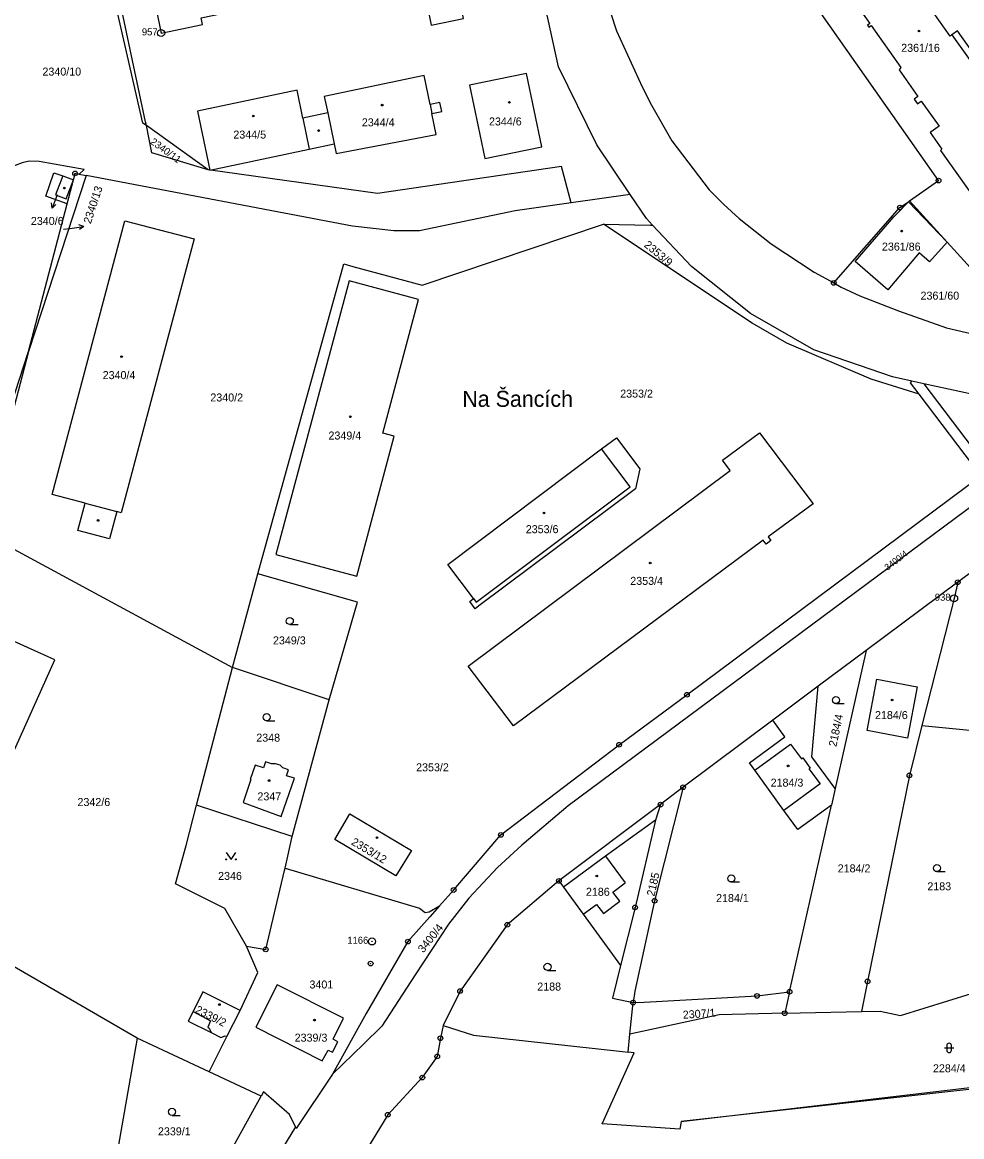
# Model space of a CAD drawing. Extents: x -733394 to -722299, y -1082822 to -1075049.
# Drawn here: x -729123.9 to -728924.3, y -1080113.6 to -1079876.8 of the extents above; entities that cross this region are included whole.
import ezdxf

# ---------------------------------------------------------------- set-up
doc = ezdxf.new("R2010")
doc.units = 0
for name, color, linetype in [('Hranice parcel', 7, 'Continuous'), ('Parcelní čísla', 7, 'Continuous'), ('Pop  PČ popisy', 7, 'Continuous'), ('Vnitřní kresba', 7, 'Continuous'), ('Značky bodu BP', 7, 'Continuous'), ('Značky budov', 7, 'Continuous'), ('Značky kultur', 7, 'Continuous')]:
    doc.layers.add(name, color=color, linetype=linetype)

msp = doc.modelspace()

# ---------------------------------------------------------------- linework, layer by layer
at = {"layer": 'Hranice parcel'}
for p, q in [((-729059.04, -1079896.04), (-729057.66, -1079902.65)), ((-729084.41, -1079908.18), (-729097.57, -1079898.73)), ((-729110.39, -1079909.34), (-729122.63, -1079946.78)), ((-729114.41, -1079915.36), (-729113.07, -1079910.24)), ((-729111.84, -1079909.06), (-729110.39, -1079909.34)), ((-729122.63, -1079946.78), (-729114.41, -1079915.36)), ((-728994.79, -1079913.38), (-729007.3, -1079915.17)), ((-728935.67, -1079914.92), (-728935.41, -1079914.74)), ((-728927.45, -1079923.52), (-728935.41, -1079914.74)), ((-728909, -1079943.89), (-728927.45, -1079923.52)), ((-729134.78, -1079983.93), (-729122.63, -1079946.78)), ((-729122.63, -1079946.78), (-729132.65, -1079985.06)), ((-728932.4, -1079953.6), (-728934.91, -1079953.05)), ((-728932.4, -1079953.6), (-728918.56, -1079971.87)), ((-729132.65, -1079985.06), (-729079.27, -1080013.87)), ((-728917.63, -1079990.18), (-728925.19, -1079995.77)), ((-729079.27, -1080013.87), (-729073.9, -1079993.97)), ((-728925.19, -1079995.77), (-728944.64, -1080010.29)), ((-728944.64, -1080010.29), (-728954.82, -1080017.9)), ((-728944.64, -1080010.29), (-728951.23, -1080039.64)), ((-729086.9, -1080043.16), (-729079.27, -1080013.87)), ((-729058.76, -1080020.8), (-729079.27, -1080013.87)), ((-728954.82, -1080017.9), (-728964.48, -1080025.11)), ((-729066.63, -1080049.79), (-729058.76, -1080020.8)), ((-728964.48, -1080025.11), (-728983.53, -1080039.34)), ((-728932.78, -1080026.21), (-728915.84, -1080027.89)), ((-728983.53, -1080039.34), (-728988.33, -1080043.04)), ((-728951.23, -1080039.64), (-728952.01, -1080043.12)), ((-729066.63, -1080049.79), (-729086.9, -1080043.16)), ((-728988.33, -1080043.04), (-729009.91, -1080059.25)), ((-728960.91, -1080082.81), (-728952.01, -1080043.12)), ((-729068.1, -1080056.51), (-729066.63, -1080049.79)), ((-729099.55, -1080092.69), (-729167.72, -1080053.1)), ((-728960.91, -1080082.81), (-728961.94, -1080087.38)), ((-728994.82, -1080091.82), (-728994.16, -1080085.1)), ((-729080.47, -1080092.34), (-729077.67, -1080086.8)), ((-728961.94, -1080087.38), (-728945.61, -1080087.01)), ((-729084.25, -1080099.81), (-729080.47, -1080092.34)), ((-728995.2, -1080095.61), (-728994.82, -1080091.82)), ((-729073.18, -1080104.96), (-729084.25, -1080099.81)), ((-728874.06, -1080098.09), (-728983.92, -1080110.37)), ((-728983.92, -1080110.37), (-728908.86, -1080101.51))]:
    msp.add_line(p, q, dxfattribs=at)
for points in [[(-729009.98, -1079886.28), (-729045.33, -1079724.88), (-729045.09, -1079724.66), (-729046.38, -1079723.17)], [(-729088.12, -1079862.81), (-729088.65, -1079862.92), (-729097.42, -1079864.74), (-729094.43, -1079879.08), (-729085.67, -1079877.26), (-729085.96, -1079875.85), (-729039.33, -1079866.11), (-729037.04, -1079877.42), (-729030.19, -1079875.99), (-729032.47, -1079864.72), (-729031.93, -1079864.61), (-729034.55, -1079851.68), (-729035.09, -1079851.79), (-729044.11, -1079807.31), (-729057.04, -1079809.93), (-729057.75, -1079806.58), (-729068.71, -1079808.86), (-729068, -1079812.29), (-729073.79, -1079813.5), (-729074.51, -1079810.07), (-729085.47, -1079812.36), (-729084.76, -1079815.79), (-729097.68, -1079818.48)], [(-729010.68, -1079814.88), (-729009.75, -1079825.43), (-729005.4, -1079847.44), (-729000.32, -1079870.54), (-728997.71, -1079878.6), (-728992.23, -1079890.54), (-728990.26, -1079894.44), (-728985.92, -1079901.99), (-728978.01, -1079912.38), (-728974.86, -1079915.52), (-728971.6, -1079918.47), (-728964.8, -1079923.85), (-728955.7, -1079929.86), (-728951.54, -1079932.18)], [(-728935.41, -1079914.74), (-728929.26, -1079910.43), (-728977.78, -1079841.28), (-728980.62, -1079830.82)], [(-729097.57, -1079898.73), (-729098.31, -1079898.2), (-729105.61, -1079866.27), (-729111.2, -1079838.06), (-729110.32, -1079838.28)], [(-729097.57, -1079898.73), (-729097.74, -1079897.92), (-729104.53, -1079865.76), (-729110.32, -1079838.28)], [(-728961.23, -1079852.7), (-728943.89, -1079877.07), (-728944.38, -1079877.42), (-728944.09, -1079877.83), (-728943.6, -1079877.48), (-728937.29, -1079886.37), (-728937.66, -1079886.87), (-728933.66, -1079892.54), (-728934.47, -1079893.12), (-728933.76, -1079894.12)], [(-728933.76, -1079894.12), (-728932.94, -1079893.54), (-728929.13, -1079898.87), (-728931.01, -1079900.2), (-728928.54, -1079903.74), (-728928.88, -1079904.01), (-728921.52, -1079914.34), (-728922.01, -1079914.69), (-728921.72, -1079915.09), (-728921.23, -1079914.75), (-728911.44, -1079928.48), (-728911.85, -1079928.77), (-728911.54, -1079929.2), (-728911.13, -1079928.91), (-728907.39, -1079934.16), (-728892.21, -1079923.57), (-728913.75, -1079893.33), (-728914.48, -1079893.84), (-728925.26, -1079878.64), (-728926.44, -1079879.47), (-728926.81, -1079879.74), (-728930.41, -1079874.66)], [(-728994.79, -1079913.38), (-729001.88, -1079902.86), (-729009.98, -1079886.28)], [(-729057.66, -1079902.65), (-729057.25, -1079904.7), (-729035.97, -1079900.62), (-729036.89, -1079896.21), (-729034.78, -1079895.78), (-729035.19, -1079893.82), (-729037.29, -1079894.26), (-729038.57, -1079888.12), (-729059.79, -1079892.54), (-729059.04, -1079896.04)], [(-729028.93, -1079890.14), (-729027.1, -1079898.92), (-729025.69, -1079905.71), (-729013.57, -1079903.28), (-729016.83, -1079887.66), (-729028.93, -1079890.14)], [(-729059.04, -1079896.04), (-729064.33, -1079897.14), (-729065.56, -1079891.25), (-729086.74, -1079895.67), (-729084.09, -1079908.19), (-729062.95, -1079903.75), (-729057.66, -1079902.65)], [(-729084.41, -1079908.18), (-729096.38, -1079904.51), (-729097.57, -1079898.73)], [(-729111.84, -1079909.06), (-729110.79, -1079908.05), (-729120.37, -1079906.35), (-729122.46, -1079906.31), (-729123.93, -1079906.68), (-729125.48, -1079907.24), (-729126.72, -1079908.09), (-729127.86, -1079909.03), (-729128.95, -1079910.19), (-729129.91, -1079911.98), (-729130.38, -1079913.41), (-729134.9, -1079930.56), (-729144.52, -1079967.54), (-729151.23, -1079965.96)], [(-729007.3, -1079915.17), (-729009.35, -1079907.44), (-729048.49, -1079913.21), (-729084.41, -1079908.18)], [(-729114.41, -1079915.36), (-729118.92, -1079913.74), (-729117.25, -1079908.75), (-729115.34, -1079909.4), (-729113.07, -1079910.24)], [(-729113.07, -1079910.24), (-729112.72, -1079908.9), (-729111.84, -1079909.06)], [(-729007.3, -1079915.17), (-729019.23, -1079916.88), (-729039.51, -1079921.08), (-729045.01, -1079921.12), (-729053.78, -1079920.11), (-729110.39, -1079909.34)], [(-728990.01, -1079919.91), (-728991.34, -1079918.5), (-728994.79, -1079913.38)], [(-728951.54, -1079932.18), (-728937.46, -1079916.17), (-728935.67, -1079914.92)], [(-728927.45, -1079923.52), (-728931.18, -1079927.73), (-728933.36, -1079925.81), (-728940.07, -1079933.62), (-728947, -1079927.65), (-728938.78, -1079918.11), (-728935.67, -1079914.92)], [(-729112.12, -1079984.8), (-729110.58, -1079979), (-729117.59, -1079977.13), (-729102.12, -1079918.97), (-729087.4, -1079922.79), (-729102.9, -1079981.04), (-729103.86, -1079980.78), (-729105.4, -1079986.59), (-729112.12, -1079984.8)], [(-729073.9, -1079993.97), (-729055.63, -1079928.15), (-729053.7, -1079928.68), (-729038.96, -1079932.67), (-729000.45, -1079919.72)], [(-729000.45, -1079919.72), (-728990.49, -1079919.9), (-728990.01, -1079919.91)], [(-728933.37, -1079955.85), (-728943.59, -1079952.64), (-728961.52, -1079944.97), (-728968.83, -1079940.72), (-729000.45, -1079919.72)], [(-728934.91, -1079953.05), (-728939.03, -1079952.16), (-728955.75, -1079946.43), (-728969.19, -1079938.65), (-728981.72, -1079928.66), (-728990.01, -1079919.91)], [(-729039.73, -1079935.7), (-729054.48, -1079931.73), (-729070.05, -1079989.91), (-729055.28, -1079993.86), (-729052.86, -1079994.51), (-729044.91, -1079964.73), (-729047.31, -1079964.09), (-729039.73, -1079935.7)], [(-728951.54, -1079932.18), (-728949.92, -1079933.08), (-728946, -1079934.9), (-728937.8, -1079938.09), (-728927.55, -1079941.74), (-728923.33, -1079942.71), (-728919.25, -1079943.57), (-728914.64, -1079943.87), (-728910.27, -1079943.98), (-728909, -1079943.89)], [(-728933.37, -1079955.85), (-728935.25, -1079953.38), (-728934.91, -1079953.05)], [(-728898.04, -1079956.36), (-728921.9, -1079955.87), (-728932.4, -1079953.6)], [(-729035.28, -1080064.56), (-729032.28, -1080061.18), (-729022.25, -1080049.48), (-728997.15, -1080030.32), (-728982.72, -1080019.69), (-728923.35, -1079975.45), (-728920.25, -1079973.13), (-728933.37, -1079955.85)], [(-729028.87, -1079999.87), (-729028.08, -1079999.27), (-729033.55, -1079991.98), (-729000.84, -1079967.47), (-728997.72, -1079965.07), (-728992.74, -1079971.71), (-728993.68, -1079975.92), (-729026.9, -1080000.81), (-729027.7, -1080001.42), (-729028.87, -1079999.87)], [(-728973.55, -1079972.02), (-728975.16, -1079969.84), (-728967.3, -1079964.07), (-728955.9, -1079979.12), (-728965.43, -1079986.12), (-728964.87, -1079986.89), (-728965.91, -1079987.69), (-728966.54, -1079986.85), (-729019.57, -1080026.3), (-729029.19, -1080013.6), (-728973.55, -1079972.02)], [(-728918.56, -1079971.87), (-728917.29, -1079973.54), (-728918.29, -1079975.66), (-728921.03, -1079978.79), (-729007.96, -1080043.33), (-729017.82, -1080051.62), (-729022.94, -1080056.42), (-729029.06, -1080062.95), (-729033.36, -1080068.45), (-729040.49, -1080079.22), (-729047.56, -1080090.14), (-729051.46, -1080093.92), (-729058.06, -1080100.33)], [(-729058.76, -1080020.8), (-729052.74, -1080000), (-729073.9, -1079993.97)], [(-728925.19, -1079995.77), (-728925.95, -1079999.21), (-728932.78, -1080026.21)], [(-729147.8, -1080043.35), (-729149.59, -1080047.31), (-729135.6, -1080053.59), (-729135.52, -1080053.41), (-729132.37, -1080054.82), (-729128.65, -1080046.55), (-729131.79, -1080045.13), (-729117.01, -1080012.29), (-729136.85, -1080003.35), (-729153.68, -1080040.7), (-729147.8, -1080043.35)], [(-728933.77, -1080018.02), (-728935.87, -1080028.94), (-728944.41, -1080027.32), (-728942.37, -1080016.39), (-728933.77, -1080018.02)], [(-728951.23, -1080039.64), (-728956.17, -1080032.87), (-728954.82, -1080017.9)], [(-728952.01, -1080043.12), (-728959.18, -1080048.32), (-728962.11, -1080044.27), (-728968.29, -1080035.75), (-728969.46, -1080034.13), (-728961.89, -1080028.6), (-728964.48, -1080025.11)], [(-728932.78, -1080026.21), (-728935.46, -1080036.82), (-728944.35, -1080080.61), (-728945.61, -1080087.01)], [(-729075.51, -1080037.67), (-729075.36, -1080037.72), (-729077.01, -1080042.61), (-729068.91, -1080045.54), (-729066.12, -1080037.45), (-729067.77, -1080036.89), (-729067.35, -1080035.64), (-729068.58, -1080035.22), (-729069.16, -1080034.69), (-729070.17, -1080034.35), (-729071.02, -1080034.4), (-729072.26, -1080033.97), (-729072.69, -1080035.23), (-729074.48, -1080034.62), (-729075.51, -1080037.67)], [(-728983.53, -1080039.34), (-728989.58, -1080063.45), (-728993.78, -1080082.71), (-728994.16, -1080085.1)], [(-729076.28, -1080073.14), (-729080.93, -1080065.12), (-729091.36, -1080059.88), (-729089.11, -1080051.71), (-729086.9, -1080043.16)], [(-728988.33, -1080043.04), (-728989.41, -1080046.37), (-728993.75, -1080064.88), (-728996.82, -1080077.25)], [(-729057.55, -1080050.44), (-729054.32, -1080045.02), (-729041.24, -1080052.8), (-729044.57, -1080058.18), (-729057.55, -1080050.44)], [(-729076.28, -1080073.14), (-729072.2, -1080073.8), (-729068.22, -1080057.03), (-729068.1, -1080056.51)], [(-729068.1, -1080056.51), (-729039.53, -1080065.06), (-729038.32, -1080065.93), (-729037.52, -1080065.83), (-729035.28, -1080064.56)], [(-729009.91, -1080059.25), (-729020.88, -1080068.58), (-729030.93, -1080082.66), (-729034.48, -1080089.98)], [(-729009.91, -1080059.25), (-729008.95, -1080060.56), (-729004.75, -1080066.34), (-728996.82, -1080077.25)], [(-729035.28, -1080064.56), (-729037.35, -1080066.9), (-729042, -1080072.15), (-729050.9, -1080087.42), (-729058.06, -1080100.33)], [(-729077.67, -1080086.8), (-729073.86, -1080078.69), (-729076.28, -1080073.14)], [(-728996.82, -1080077.25), (-728998.54, -1080084.15), (-728994.16, -1080085.1)], [(-729077.67, -1080086.8), (-729085.55, -1080082.81), (-729087.66, -1080087.01), (-729088.7, -1080089.08), (-729083.84, -1080091.49), (-729081.76, -1080092.49), (-729080.85, -1080092.18), (-729080.47, -1080092.34)], [(-729058.92, -1080095.19), (-729058.03, -1080095.64), (-729056.92, -1080093.42), (-729057.9, -1080092.91), (-729055.67, -1080088.45), (-729069.81, -1080081.36), (-729074.33, -1080090.34), (-729060.19, -1080097.46), (-729058.92, -1080095.19)], [(-728994.16, -1080085.1), (-728991.84, -1080085.03), (-728967.82, -1080083.7), (-728960.91, -1080082.81)], [(-728945.61, -1080087.01), (-728941.7, -1080086.92), (-728937.33, -1080087.86), (-728917.24, -1080081.63)], [(-728961.94, -1080087.38), (-728975.84, -1080087.7), (-728994.82, -1080091.82)], [(-729034.48, -1080089.98), (-729035.1, -1080092.69), (-729035.76, -1080096.55), (-729038.94, -1080101.03), (-729046.3, -1080108.95), (-729052.14, -1080118.61)], [(-729034.48, -1080089.98), (-729028.06, -1080092.02), (-728996.42, -1080095.47), (-728995.2, -1080095.61)], [(-729099.55, -1080092.69), (-729105.24, -1080125.46), (-729112.61, -1080157)], [(-729084.25, -1080099.81), (-729092.9, -1080095.78), (-729099.55, -1080092.69)], [(-728983.92, -1080110.37), (-728984.21, -1080112.03), (-729000.72, -1080110.88), (-728993.92, -1080095.75), (-728995.2, -1080095.61)], [(-729058.06, -1080100.33), (-729065.76, -1080111.85), (-729065.92, -1080111.52)], [(-729065.92, -1080111.52), (-729067.18, -1080108.92), (-729072.66, -1080104.07), (-729073.18, -1080104.96)], [(-729112.61, -1080157), (-729089.72, -1080119.69), (-729088.24, -1080119.57), (-729080.93, -1080118.96), (-729074.24, -1080106.87), (-729073.18, -1080104.96)], [(-729065.92, -1080111.52), (-729091.34, -1080153.22), (-729110.84, -1080185.1), (-729111.19, -1080184.9)]]:
    msp.add_lwpolyline(points, dxfattribs=at)
at = {"layer": 'Pop  PČ popisy'}
for p, q in [((-729117.6, -1079916.26), (-729117.71, -1079915.15)), ((-729116.53, -1079913.46), (-729117.6, -1079916.26)), ((-729117.6, -1079916.26), (-729116.78, -1079915.51)), ((-729110.89, -1079920.17), (-729111.95, -1079919.82)), ((-729115.17, -1079920.78), (-729113.86, -1079920.59)), ((-729113.86, -1079920.59), (-729110.89, -1079920.17)), ((-729110.89, -1079920.17), (-729111.81, -1079920.81))]:
    msp.add_line(p, q, dxfattribs=at)
at = {"layer": 'Vnitřní kresba'}
for p, q in [((-728926.44, -1079879.47), (-728915.65, -1079894.67)), ((-729037.29, -1079894.26), (-729036.89, -1079896.21)), ((-729064.33, -1079897.14), (-729062.95, -1079903.75)), ((-729115.34, -1079909.4), (-729116.85, -1079913.45)), ((-729114.59, -1079914.3), (-729113.07, -1079910.24)), ((-729116.85, -1079913.45), (-729114.59, -1079914.3)), ((-728935.67, -1079914.92), (-728927.45, -1079923.52)), ((-728994.78, -1079975.54), (-729000.84, -1079967.47)), ((-729027.49, -1080000.05), (-728994.78, -1079975.54)), ((-729110.58, -1079979), (-729103.86, -1079980.78)), ((-729028.08, -1079999.27), (-729027.49, -1080000.05)), ((-728968.29, -1080035.75), (-728960.7, -1080030.2)), ((-728960.7, -1080030.2), (-728958.38, -1080033.32)), ((-728958.38, -1080033.32), (-728958.13, -1080033.13)), ((-728958.13, -1080033.13), (-728956.53, -1080035.27)), ((-728956.53, -1080035.27), (-728956.79, -1080035.46)), ((-728956.79, -1080035.46), (-728954.44, -1080038.62)), ((-728954.44, -1080038.62), (-728962.11, -1080044.27)), ((-728989.41, -1080046.37), (-729000.03, -1080053.96)), ((-729000.03, -1080053.96), (-729008.95, -1080060.56)), ((-729000.03, -1080053.96), (-728995.82, -1080059.69)), ((-728998.43, -1080061.63), (-728995.82, -1080059.69)), ((-728996.98, -1080063.58), (-728998.43, -1080061.63)), ((-729004.75, -1080066.34), (-729001.93, -1080064.24)), ((-729001.93, -1080064.24), (-729000.48, -1080066.19)), ((-729000.48, -1080066.19), (-728996.98, -1080063.58)), ((-729087.66, -1080087.01), (-729083.95, -1080088.95)), ((-729083.95, -1080088.95), (-729084.53, -1080090.31)), ((-729084.53, -1080090.31), (-729084.22, -1080090.54)), ((-729084.22, -1080090.54), (-729083.84, -1080091.49))]:
    msp.add_line(p, q, dxfattribs=at)
at = {"layer": 'Značky bodu BP'}
for centre, radius in [((-729094.43, -1079879.08), 0.75), ((-729094.43, -1079879.08), 0.03), ((-729112.72, -1079908.9), 0.5), ((-729112.72, -1079908.9), 0.0303), ((-728929.26, -1079910.43), 0.5), ((-728929.26, -1079910.43), 0.0303), ((-728937.46, -1079916.17), 0.5), ((-728937.46, -1079916.17), 0.0303), ((-728951.54, -1079932.18), 0.5), ((-728951.54, -1079932.18), 0.0303), ((-728925.19, -1079995.77), 0.5), ((-728925.19, -1079995.77), 0.0303), ((-728925.95, -1079999.21), 0.75), ((-728925.95, -1079999.21), 0.03), ((-728982.72, -1080019.69), 0.5), ((-728982.72, -1080019.69), 0.0303), ((-728997.15, -1080030.32), 0.5), ((-728997.15, -1080030.32), 0.0303), ((-728935.46, -1080036.82), 0.5), ((-728935.46, -1080036.82), 0.0303), ((-728983.53, -1080039.34), 0.5), ((-728983.53, -1080039.34), 0.0303), ((-728988.33, -1080043.04), 0.5), ((-728988.33, -1080043.04), 0.0303), ((-729022.25, -1080049.48), 0.5), ((-729022.25, -1080049.48), 0.0303), ((-729009.91, -1080059.25), 0.5), ((-729009.91, -1080059.25), 0.0303), ((-729032.28, -1080061.18), 0.5), ((-729032.28, -1080061.18), 0.0303), ((-728993.75, -1080064.88), 0.5), ((-728989.58, -1080063.45), 0.5), ((-728989.58, -1080063.45), 0.0303), ((-728993.75, -1080064.88), 0.0303), ((-729020.88, -1080068.58), 0.5), ((-729020.88, -1080068.58), 0.0303), ((-729049.63, -1080072.11), 0.75), ((-729042, -1080072.15), 0.5), ((-729072.2, -1080073.8), 0.5), ((-729072.2, -1080073.8), 0.0303), ((-729049.63, -1080072.11), 0.03), ((-729042, -1080072.15), 0.0303), ((-729049.92, -1080076.81), 0.5), ((-729049.92, -1080076.81), 0.0303), ((-728944.35, -1080080.61), 0.5), ((-728944.35, -1080080.61), 0.0303), ((-729030.93, -1080082.66), 0.5), ((-729030.93, -1080082.66), 0.0303), ((-728967.82, -1080083.7), 0.5), ((-728960.91, -1080082.81), 0.5), ((-728960.91, -1080082.81), 0.0303), ((-728994.16, -1080085.1), 0.5), ((-728994.16, -1080085.1), 0.0303), ((-728967.82, -1080083.7), 0.0303), ((-728961.94, -1080087.38), 0.5), ((-728961.94, -1080087.38), 0.0303), ((-729035.1, -1080092.69), 0.5), ((-729035.1, -1080092.69), 0.0303), ((-729035.76, -1080096.55), 0.5), ((-729035.76, -1080096.55), 0.0303), ((-729038.94, -1080101.03), 0.5), ((-729038.94, -1080101.03), 0.0303), ((-729046.3, -1080108.95), 0.5), ((-729046.3, -1080108.95), 0.0303)]:
    msp.add_circle(centre, radius, dxfattribs=at)
at = {"layer": 'Značky budov'}
for centre in [(-728933.41, -1079878.65), (-729020.45, -1079893.81), (-729047.46, -1079894.39), (-729074.86, -1079896.71), (-729060.97, -1079899.8), (-729115.02, -1079912.03), (-728937.11, -1079921.17), (-729102.84, -1079947.84), (-729054.24, -1079960.62), (-729013.1, -1079981.06), (-729107.83, -1079982.66), (-728990.53, -1079991.71), (-728939.13, -1080020.81), (-728961.22, -1080034.81), (-729071.49, -1080037.93), (-729048.56, -1080050.06), (-729001.88, -1080058.22), (-729082.05, -1080085.52), (-729061.86, -1080088.83)]:
    msp.add_circle(centre, 0.175, dxfattribs=at)
at = {"layer": 'Značky kultur'}
for p, q in [((-729067.1, -1080004.78), (-729065.35, -1080004.78)), ((-728951.06, -1080021.58), (-728949.31, -1080021.58)), ((-729072.02, -1080025.2), (-729070.27, -1080025.2)), ((-728929.6, -1080057.28), (-728927.85, -1080057.28)), ((-728973.29, -1080059.48), (-728971.54, -1080059.48)), ((-729012.34, -1080078.26), (-729010.59, -1080078.26)), ((-728928.01, -1080094.74), (-728926.01, -1080094.74)), ((-728927.51, -1080094.24), (-728927.51, -1080095.24)), ((-728926.51, -1080095.24), (-728926.51, -1080094.24)), ((-729092.12, -1080109.07), (-729090.37, -1080109.07))]:
    msp.add_line(p, q, dxfattribs=at)
msp.add_lwpolyline([(-729080.59, -1080053.18), (-729079.59, -1080054.68), (-729078.59, -1080053.18)], dxfattribs=at)
for centre, radius in [((-729067.1, -1080004.03), 0.75), ((-728951.06, -1080020.83), 0.75), ((-729072.02, -1080024.45), 0.75), ((-729080.59, -1080054.68), 0.1), ((-729078.59, -1080054.68), 0.1), ((-728929.6, -1080056.53), 0.75), ((-728973.29, -1080058.73), 0.75), ((-729012.34, -1080077.51), 0.75), ((-729092.12, -1080108.32), 0.75)]:
    msp.add_circle(centre, radius, dxfattribs=at)
for centre, start, end in [((-728927.01, -1080094.24), 0, 180), ((-728927.01, -1080095.24), 180, 359.9879)]:
    msp.add_arc(centre, 0.5, start, end, dxfattribs=at)

# ---------------------------------------------------------------- texts
at = {"layer": 'Parcelní čísla'}
for s, p in [('2361/16', (-728937.2, -1079883.07)), ('2340/10', (-729119.65, -1079888.12)), ('2344/4', (-729051.79, -1079898.91)), ('2344/6', (-729024.78, -1079898.72)), ('2344/5', (-729079.09, -1079901.51)), ('2340/6', (-729122.11, -1079919.86)), ('2361/86', (-728941.29, -1079925.31)), ('2361/60', (-728933.09, -1079935.73)), ('2340/4', (-729106.86, -1079952.62)), ('2340/2', (-729083.98, -1079957.37)), ('2353/2', (-728996.9, -1079956.55)), ('2349/4', (-729058.88, -1079965.46)), ('2353/6', (-729016.96, -1079985.36)), ('2353/4', (-728994.76, -1079996.34)), ('2349/3', (-729070.67, -1080008.99)), ('2184/6', (-728942.76, -1080024.86)), ('2348', (-729074.22, -1080029.66)), ('2353/2', (-729040.26, -1080035.96)), ('2184/3', (-728964.94, -1080039.21)), ('2347', (-729073.98, -1080042.14)), ('2342/6', (-729112.21, -1080043.34)), ('2346', (-729082.33, -1080059.04)), ('2184/2', (-728950.69, -1080057.44)), ('2183', (-728931.64, -1080061.25)), ('2186', (-729004.18, -1080062.41)), ('2184/1', (-728976.53, -1080063.74)), ('3401', (-729062.92, -1080082.11)), ('2188', (-729014.52, -1080082.55)), ('2339/3', (-729066.07, -1080093.41)), ('2284/4', (-728930.45, -1080099.92)), ('2339/1', (-729095.11, -1080113.32))]:
    msp.add_text(s, height=1.7, dxfattribs=at).set_placement(p)
for s, height, rotation, p in [('2340/11', 1.53, 324, (-729096.88, -1079902.48)), ('2340/13', 1.7, 72, (-729109.39, -1079919.74)), ('2353/9', 1.7, 320, (-728991.97, -1079924.34)), ('3400/4', 1.36, 37, (-728940.11, -1079993.36)), ('2184/4', 1.7, 78, (-728950.98, -1080030.84)), ('2353/12', 1.7, 329, (-729054.2, -1080051.41)), ('2185', 1.7, 77, (-728989.65, -1080062.61)), ('3400/4', 1.7, 51, (-729038.74, -1080074.65)), ('2339/2', 1.7, 333, (-729087.35, -1080087.15)), ('2307/1', 1.7, 4, (-728983.54, -1080088.56))]:
    msp.add_text(s, height=height, rotation=rotation, dxfattribs=at).set_placement(p)
at = {"layer": 'Pop  PČ popisy'}
msp.add_text('Na Šancích', height=3.4, dxfattribs=at).set_placement((-729030.44, -1079958.51))
at = {"layer": 'Značky bodu BP'}
for s, p in [('957', (-729098.53, -1079879.58)), ('938', (-728930.05, -1079999.71)), ('1166', (-729054.88, -1080072.61))]:
    msp.add_text(s, height=1.5, dxfattribs=at).set_placement(p)

doc.saveas('drawing.dxf')
